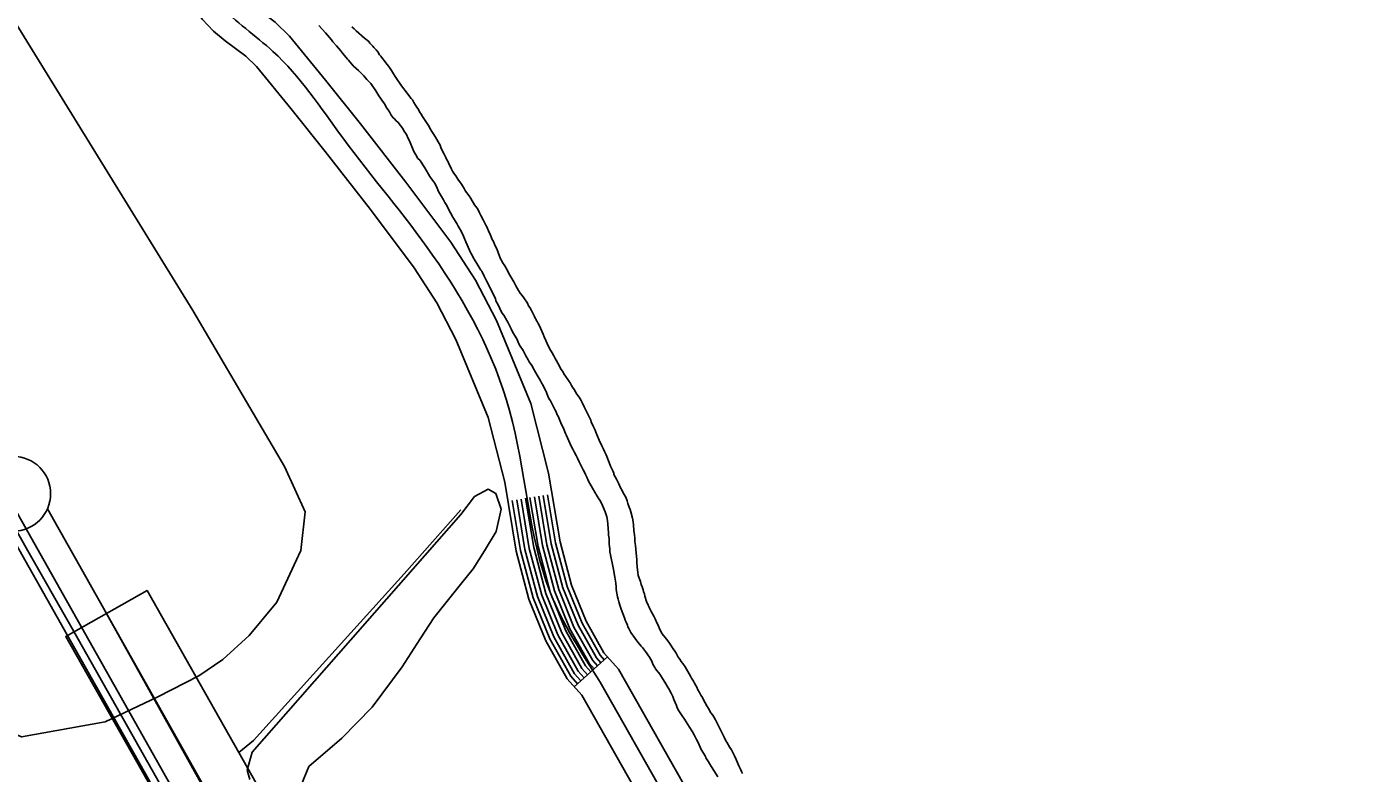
# Model space of a CAD drawing. Extents: x 3177185 to 3215018, y 812988 to 838321.
# Drawn here: x 3189789 to 3190685, y 829775 to 830275 of the extents above; entities that cross this region are included whole.
import ezdxf

# ---------------------------------------------------------------- set-up
doc = ezdxf.new("R2010")
doc.units = 0
for name, color, linetype in [('V-BRDG-OTLN', 7, 'Continuous'), ('V-FLOD-BASE', 7, 'Continuous'), ('V-LEVE-TOET', 7, 'Continuous'), ('V-RAIL-TRAK', 7, 'Continuous'), ('V-RIVR-JETY', 7, 'Continuous'), ('V-ROAD-CNTR', 7, 'Continuous'), ('V-SURV-LINE', 7, 'Continuous'), ('V-TOPO-SHOR', 7, 'Continuous')]:
    doc.layers.add(name, color=color, linetype=linetype)

msp = doc.modelspace()

# ---------------------------------------------------------------- linework, layer by layer
at = {"layer": 'V-BRDG-OTLN'}
msp.add_lwpolyline([(3189931.13, 829788.83), (3190041.1, 829594.31), (3190262.14, 829203.11), (3190443.98, 828880.43), (3190572.68, 828651.76), (3190882.98, 828101.98), (3191302.91, 827356.36), (3191715.39, 826625.53), (3191850.53, 826386.76), (3191913.14, 826276.15), (3191857.18, 826244.4), (3191504.14, 826872.58), (3191185.74, 827436.35), (3190860.39, 828014.28), (3190535.68, 828590.25), (3190389.44, 828848.39), (3190198.3, 829187.5), (3189983.56, 829569.5), (3189815.18, 829866.55), (3189869.73, 829897.44)], close=True, dxfattribs=at)
msp.add_lwpolyline([(3189842.42, 829881.98), (3189906.73, 829766.49), (3190091.4, 829438.88), (3190276.56, 829111.59), (3190415.06, 828865.64), (3190768.11, 828239.24), (3190952.4, 827911), (3191133.95, 827589.91), (3191349.99, 827207.02), (3191641.82, 826689.28), (3191870.98, 826283.45), (3191884.37, 826259.83)], dxfattribs=at)
at = {"layer": 'V-FLOD-BASE'}
msp.add_lwpolyline([(3189931.13, 829788.83), (3189940.97, 829796.95), (3190041.77, 829908.6), (3190079.79, 829951.27)], dxfattribs=at)
at = {"layer": 'V-LEVE-TOET'}
msp.add_lwpolyline([(3189161.27, 831409.93), (3189321.89, 831131.63), (3189472.71, 830847.29), (3189668.7, 830489.97), (3189779.16, 830281.62), (3189900.24, 830084.82), (3189961.73, 829980.42), (3189975.53, 829949.98), (3189972.65, 829924.13), (3189956.47, 829889.55), (3189938.07, 829867.3), (3189920.48, 829851.21), (3189904.36, 829840.14), (3189876.92, 829826.18), (3189841.66, 829809.35), (3189785.7, 829799.26), (3189761.15, 829809.82), (3189739.38, 829830.72), (3189721.12, 829850.64), (3189707.53, 829871.08), (3189691.35, 829889.11)], dxfattribs=at)
at = {"layer": 'V-RAIL-TRAK'}
msp.add_lwpolyline([(3187196.12, 834523.53), (3187196.25, 834523.29), (3187271.85, 834388.64), (3187402.7, 834157.47), (3187585.04, 833834.62), (3187750.78, 833540.2), (3187893.1, 833287.67), (3188030.93, 833043.52), (3188202.65, 832738.42), (3188367.55, 832446.95), (3188515.52, 832184.73), (3188604.36, 832027.33), (3188747.84, 831773.16), (3188900.96, 831502.07), (3189063.71, 831212.57), (3189216.32, 830942.96), (3189328.91, 830743), (3189498.14, 830440.69), (3189598.28, 830264.4), (3189789.76, 829923.97), (3189818.65, 829873.53), (3190149.29, 829287.64), (3190388.42, 828864.74)], dxfattribs=at)
at = {"layer": 'V-RIVR-JETY'}
msp.add_lwpolyline([(3189972.9, 829766.95), (3189977.91, 829779.43), (3190000, 829798.52), (3190020.42, 829819.29), (3190040.44, 829846.29), (3190052.54, 829864.99), (3190061.72, 829879.12), (3190080.49, 829902.38), (3190088, 829911.94), (3190095.51, 829923.99), (3190103.44, 829936.88), (3190106.79, 829951.85), (3190103.07, 829962.25), (3190098.08, 829965.18), (3190088.92, 829960.2), (3190079.74, 829948.15), (3189940.07, 829789.07), (3189936.72, 829777.01), (3189938.37, 829770.76)], dxfattribs=at)
at = {"layer": 'V-ROAD-CNTR'}
msp.add_line((3190155.64, 829832.94), (3190178.01, 829852.93), dxfattribs=at)
for points in [[(3186813.02, 835225.18), (3189830.71, 829864.12), (3191892.33, 826207.06)], [(3192054.7, 826545.29), (3190185.31, 829844.76), (3190175.53, 829855.7), (3190163.62, 829876.79), (3190153.83, 829900.96), (3190146.13, 829929.92), (3190138.5, 829975.97), (3190126.68, 830022.59), (3190103.66, 830078.08), (3190089.63, 830105.12), (3190073.13, 830130.6), (3190042.98, 830170.7), (3190012.47, 830209.83), (3189989.16, 830239.03), (3189965.05, 830268.49), (3189955.33, 830277.96), (3189940.57, 830289.05), (3189934.73, 830293.89), (3189930.01, 830298.95), (3189920.83, 830312.03), (3189908.74, 830333.88), (3189898.16, 830358.29), (3189022.32, 831909.46)], [(3192028.6, 826530.5), (3190160.8, 829827.17), (3190151, 829838.12), (3190136.54, 829863.73), (3190125.32, 829891.44), (3190116.77, 829923.59), (3190109.11, 829969.82), (3190098.13, 830013.1), (3190076.44, 830065.4), (3190063.66, 830090.03), (3190048.52, 830113.42), (3190019.16, 830152.46), (3189988.91, 830191.25), (3189965.83, 830220.17), (3189942.9, 830248.19), (3189935.77, 830255.13), (3189921.99, 830265.49), (3189914.1, 830272.02), (3189906.64, 830280.03), (3189895.36, 830296.11), (3189881.79, 830320.62), (3189871.27, 830344.91), (3188996.21, 831894.69)], [(3190157.87, 829834.94), (3190153.46, 829839.88), (3190139.25, 829865.04), (3190128.17, 829892.39), (3190119.7, 829924.23), (3190114.17, 829957.6)], [(3190160.11, 829836.94), (3190155.91, 829841.64), (3190141.95, 829866.34), (3190131.03, 829893.34), (3190122.64, 829924.86), (3190117.13, 829958.09)], [(3190162.35, 829838.94), (3190158.36, 829843.4), (3190144.66, 829867.65), (3190133.88, 829894.3), (3190125.58, 829925.49), (3190120.09, 829958.58)], [(3190164.58, 829840.94), (3190160.82, 829845.15), (3190147.37, 829868.95), (3190136.73, 829895.25), (3190128.51, 829926.12), (3190123.05, 829959.07)], [(3190166.82, 829842.94), (3190163.27, 829846.91), (3190150.08, 829870.26), (3190139.58, 829896.2), (3190131.45, 829926.76), (3190126.01, 829959.56)], [(3190169.06, 829844.93), (3190165.72, 829848.67), (3190152.79, 829871.57), (3190142.43, 829897.15), (3190134.38, 829927.39), (3190128.97, 829960.05)], [(3190171.3, 829846.93), (3190168.17, 829850.43), (3190155.49, 829872.87), (3190145.28, 829898.1), (3190137.32, 829928.02), (3190131.93, 829960.54)], [(3190173.53, 829848.93), (3190170.63, 829852.18), (3190158.2, 829874.18), (3190148.13, 829899.06), (3190140.26, 829928.65), (3190134.89, 829961.03)], [(3190175.77, 829850.93), (3190173.08, 829853.94), (3190160.91, 829875.48), (3190150.98, 829900.01), (3190143.19, 829929.28), (3190137.85, 829961.52)], [(3190173.05, 829835.96), (3192041.65, 826537.89)]]:
    msp.add_lwpolyline(points, dxfattribs=at)
msp.add_spline([(3189884.71, 830351.6), (3189918.33, 830289.49), (3189953.98, 830258.34), (3190000.69, 830200.54), (3190060.82, 830122.01), (3190112.4, 830017.84), (3190139.58, 829896.2), (3190173.05, 829835.96)], degree=3, dxfattribs=at)
at = {"layer": 'V-SURV-LINE'}
for points in [[(3189802.99, 829952.1), (3191996.61, 826059.86)], [(3191970.47, 826045.14), (3189776.86, 829937.37)]]:
    msp.add_lwpolyline(points, dxfattribs=at)
msp.add_circle((3189780.12, 829962.13), 25, dxfattribs=at)
at = {"layer": 'V-TOPO-SHOR'}
for points in [[(3189984.7, 830275.8), (3189989.22, 830270.82), (3189990.56, 830269.16), (3189991.9, 830267.67), (3189993.24, 830266.01), (3189994.08, 830264.85), (3189996.59, 830262.19), (3189999.28, 830258.87), (3190000.45, 830257.21), (3190001.79, 830255.55), (3190003.8, 830253.06), (3190004.64, 830252.39), (3190007.66, 830248.74), (3190011.17, 830245.59), (3190013.18, 830243.6), (3190014.86, 830241.94), (3190016.87, 830239.61), (3190019.38, 830236.96), (3190022.9, 830231.97), (3190024.92, 830228.65), (3190025.93, 830227.15), (3190026.93, 830225.66), (3190028.61, 830223.33), (3190030.29, 830220.34), (3190031.13, 830219.18), (3190032.3, 830217.35), (3190033.15, 830215.68), (3190034.49, 830213.86), (3190035.32, 830213.2), (3190036.16, 830212.2), (3190037.83, 830210.71), (3190040.69, 830206.88), (3190042.03, 830204.56), (3190043.04, 830203.06), (3190044.72, 830199.57), (3190045.39, 830198.57), (3190048.26, 830191.42), (3190050.27, 830187.93), (3190050.78, 830186.93), (3190052.45, 830185.27), (3190054.3, 830182.44), (3190055.64, 830180.45), (3190059, 830174.63), (3190060.85, 830172.14), (3190062.02, 830170.31), (3190063.37, 830167.98), (3190064.88, 830164.49), (3190068.24, 830159.01), (3190069.08, 830157.17), (3190070.26, 830155.18), (3190071.6, 830152.35), (3190072.78, 830150.36), (3190074.46, 830147.36), (3190076.98, 830143.04)], [(3190076.33, 830175.05), (3190075.5, 830176.21), (3190074.15, 830178.2), (3190073.48, 830179.53), (3190071.46, 830183.69), (3190070.96, 830184.85), (3190070.29, 830185.85), (3190069.61, 830187.35), (3190068.6, 830189.51), (3190067.26, 830192), (3190066.25, 830194), (3190065.91, 830195.5), (3190064.56, 830197.83), (3190062.88, 830200.98), (3190061.2, 830203.31), (3190060.37, 830204.81), (3190059.02, 830206.97), (3190058.52, 830207.97), (3190056.67, 830210.79), (3190054.15, 830214.78), (3190053.14, 830216.44), (3190052.14, 830217.94), (3190051.3, 830219.43), (3190050.29, 830221.1), (3190049.45, 830222.43), (3190048.27, 830224.09), (3190047.27, 830225.92), (3190046.43, 830226.91), (3190044.92, 830228.74), (3190043.75, 830230.4), (3190040.06, 830235.22), (3190038.71, 830237.21), (3190037.54, 830238.88), (3190035.86, 830241.53), (3190034.69, 830243.36), (3190033.34, 830245.52), (3190032, 830247.68), (3190031.33, 830248.51), (3190030.49, 830249.68), (3190029.48, 830250.67), (3190028.48, 830252.17), (3190027.3, 830253.66), (3190026.13, 830255.16), (3190025.29, 830256.15), (3190024.12, 830257.98), (3190023.11, 830259.31), (3190021.44, 830260.97), (3190020.77, 830261.97), (3190019.93, 830262.8), (3190018.92, 830263.96), (3190018.25, 830264.95), (3190015.24, 830267.27), (3190009.72, 830272.08), (3190008.38, 830273.41), (3190006.87, 830274.91)], [(3190191.01, 829957.38), (3190190.17, 829959.87), (3190188.65, 829962.36), (3190187.64, 829964.36), (3190186.64, 829966.02), (3190185.46, 829968.68), (3190183.94, 829972.01), (3190182.26, 829975), (3190182.09, 829976), (3190181.42, 829977.5), (3190180.57, 829979.33), (3190179.9, 829980.66), (3190179.06, 829983.16), (3190177.03, 829988.31), (3190176.02, 829990.48), (3190175.35, 829991.97), (3190174.17, 829994.3), (3190172.32, 829997.96), (3190170.13, 830003.45), (3190169.62, 830004.78), (3190168.61, 830006.95), (3190167.1, 830010.27), (3190166.76, 830011.44), (3190164.24, 830016.43), (3190162.22, 830020.42), (3190160.87, 830023.24), (3190160.2, 830024.58), (3190158.85, 830026.74), (3190157.51, 830028.73), (3190155.66, 830031.89), (3190154.49, 830033.55), (3190153.82, 830034.71), (3190152.98, 830036.38), (3190152.31, 830037.21), (3190151.3, 830038.54), (3190149.79, 830040.86), (3190148.62, 830042.53), (3190147.94, 830044.02), (3190146.77, 830045.68), (3190145.76, 830047.68), (3190143.58, 830051.5), (3190142.73, 830053.17), (3190141.89, 830054.49), (3190140.88, 830056.49), (3190139.21, 830059.32), (3190137.52, 830062.81), (3190136.68, 830064.81), (3190135.5, 830067.3), (3190134.83, 830068.96), (3190133.98, 830070.96), (3190132.98, 830072.96), (3190132.3, 830074.62), (3190131.46, 830076.12), (3190130.79, 830077.45), (3190130.28, 830078.45), (3190130.12, 830078.78), (3190129.61, 830079.78), (3190129.11, 830080.77), (3190127.76, 830083.6), (3190127.09, 830084.93), (3190125.91, 830086.76), (3190125.07, 830088.09), (3190124.4, 830089.75), (3190121.88, 830093.24), (3190120.71, 830094.9), (3190119.53, 830096.57), (3190118.36, 830098.23), (3190116.51, 830101.38), (3190115.16, 830104.05), (3190113.99, 830106.21), (3190113.32, 830107.37), (3190111.97, 830109.7), (3190111.3, 830111.2), (3190109.12, 830114.69), (3190107.6, 830117.01), (3190107.27, 830118.01), (3190106.59, 830119.01), (3190105.58, 830121.34), (3190103.73, 830126.16), (3190102.89, 830127.66), (3190102.21, 830129.32), (3190101.54, 830130.99), (3190100.7, 830132.32), (3190099.52, 830135.31), (3190098.17, 830138.31), (3190097.16, 830140.8), (3190096.49, 830141.97), (3190095.48, 830143.79), (3190094.64, 830145.62), (3190093.13, 830148.45), (3190092.29, 830150.28), (3190091.27, 830152.28), (3190090.6, 830153.44), (3190088.93, 830155.6), (3190086.41, 830159.75), (3190085.23, 830161.58), (3190082.88, 830164.74), (3190081.88, 830166.57), (3190080.2, 830169.39), (3190077.68, 830172.72), (3190076.33, 830175.05)], [(3190076.98, 830143.04), (3190077.99, 830141.38), (3190079.33, 830139.05), (3190081.02, 830135.73), (3190082.03, 830133.57), (3190083.04, 830130.9), (3190085.56, 830125.25), (3190086.24, 830123.75), (3190087.58, 830121.42), (3190088.25, 830119.93), (3190089.77, 830117.43), (3190093.13, 830111.95), (3190093.8, 830111.12), (3190095.31, 830107.79), (3190096.99, 830104.63), (3190098, 830102.63), (3190099.52, 830099.31), (3190102.88, 830092.82), (3190103.22, 830091.32), (3190104.9, 830088.17), (3190105.74, 830086.17), (3190107.26, 830083.34), (3190108.43, 830081.68), (3190110.45, 830078.19), (3190111.12, 830077.02), (3190112.13, 830075.2), (3190113.48, 830072.53), (3190114.65, 830070.21), (3190117.17, 830065.88), (3190118.18, 830063.72), (3190119.03, 830061.72), (3190121.38, 830058.07), (3190123.22, 830054.41), (3190124.74, 830051.92), (3190125.58, 830050.42), (3190127.25, 830047.93), (3190129.1, 830044.77), (3190130.79, 830041.61), (3190132.8, 830038.29), (3190133.81, 830036.46), (3190134.82, 830034.63), (3190137, 830029.97), (3190138.02, 830027.47), (3190138.69, 830025.98), (3190139.7, 830024.31), (3190142.73, 830018.5), (3190143.56, 830017), (3190144.24, 830015), (3190144.91, 830014), (3190145.25, 830013.01), (3190146.6, 830009.68), (3190147.1, 830008.51), (3190147.95, 830006.85), (3190148.62, 830005.35), (3190149.8, 830002.53), (3190150.3, 830001.53), (3190151.15, 829999.53), (3190153.67, 829994.04), (3190154.68, 829992.05), (3190155.52, 829990.22), (3190157.03, 829987.72), (3190157.87, 829985.89), (3190159.05, 829983.57), (3190161.58, 829978.08), (3190162.42, 829976.58), (3190163.26, 829974.92), (3190164.1, 829973.25), (3190165.28, 829970.59), (3190167.8, 829965.77), (3190169.48, 829963.11), (3190170.99, 829960.62), (3190172.17, 829958.79), (3190173.18, 829957.13), (3190174.52, 829954.3), (3190176.38, 829949.97), (3190177.05, 829947.98), (3190177.39, 829946.65), (3190177.9, 829944.31), (3190178.08, 829941.82), (3190178.61, 829935.98), (3190178.61, 829934.32), (3190178.96, 829932.15), (3190179.13, 829930.65), (3190178.98, 829928.32), (3190179.49, 829925.32), (3190179.5, 829923.32), (3190179.84, 829921.32), (3190180.69, 829917.99), (3190181.03, 829915.83), (3190181.89, 829911.5), (3190182.91, 829906.17), (3190183.25, 829903.67), (3190183.43, 829902.17), (3190183.77, 829899.83), (3190183.78, 829898), (3190184.64, 829893.01), (3190184.98, 829891.51), (3190185.48, 829889.67), (3190186.33, 829886.85), (3190187.01, 829884.85), (3190189.2, 829879.03)], [(3190268.35, 829774.87), (3190267.68, 829776.2), (3190267.01, 829777.7), (3190265.83, 829779.86), (3190263.98, 829784.19), (3190262.96, 829786.69), (3190262.12, 829788.35), (3190260.95, 829790.67), (3190259.94, 829792.17), (3190257.92, 829795.83), (3190257.25, 829796.66), (3190256.07, 829799.16), (3190254.39, 829802.15), (3190253.55, 829803.98), (3190250.19, 829810.8), (3190248.34, 829813.79), (3190247.17, 829815.45), (3190245.65, 829818.28), (3190244.48, 829820.1), (3190242.12, 829824.09), (3190241.45, 829825.76), (3190240.44, 829827.25), (3190239.6, 829829.08), (3190238.43, 829830.91), (3190237.75, 829832.57), (3190237.08, 829833.74), (3190236.07, 829835.4), (3190235.4, 829836.56), (3190234.22, 829838.56), (3190233.55, 829840.06), (3190229.85, 829846.21), (3190228.35, 829848.37), (3190227.34, 829849.7), (3190226.33, 829851.36), (3190225.33, 829852.69), (3190223.81, 829855.35), (3190220.96, 829859.67), (3190219.95, 829861.33), (3190218.95, 829862.66), (3190217.44, 829864.65), (3190216.43, 829865.81), (3190214.58, 829868.31), (3190213.07, 829871.3), (3190211.56, 829874.63), (3190211.05, 829875.62), (3190209.87, 829878.29), (3190208.86, 829880.11), (3190207.01, 829883.77), (3190206.34, 829885.1), (3190205.84, 829886.1), (3190205.16, 829887.43), (3190204.15, 829890.09), (3190202.97, 829893.59), (3190202.63, 829895.09), (3190202.29, 829896.09), (3190202.12, 829896.75), (3190201.78, 829897.75), (3190201.11, 829899.75), (3190200.43, 829901.41), (3190199.92, 829903.41), (3190199.59, 829904.58), (3190198.91, 829906.24), (3190198.57, 829907.4), (3190198.23, 829909.57), (3190197.71, 829913.07), (3190197.53, 829916.23), (3190197.52, 829918.07), (3190197.17, 829922.4), (3190196.65, 829927.57), (3190196.3, 829930.23), (3190196.3, 829931.23), (3190196.29, 829932.4), (3190195.95, 829934.56), (3190195.6, 829937.56), (3190195.59, 829938.73), (3190195.42, 829940.23), (3190195.25, 829941.39), (3190195.07, 829943.23), (3190194.56, 829945.89), (3190193.54, 829950.05), (3190193.04, 829951.55), (3190192.36, 829953.21), (3190191.52, 829955.54), (3190191.01, 829957.38)], [(3190189.2, 829879.03), (3190189.71, 829877.53), (3190190.38, 829876.03), (3190191.22, 829874.03), (3190191.56, 829873.03), (3190192.23, 829871.87), (3190193.58, 829869.21), (3190194.59, 829867.71), (3190195.42, 829866.72), (3190197.6, 829863.56), (3190200.45, 829860.08), (3190201.29, 829859.08), (3190203.31, 829856.59), (3190206.16, 829852.6), (3190207, 829851.1), (3190207.67, 829849.94), (3190208.18, 829848.11), (3190209.02, 829846.95), (3190209.52, 829845.78), (3190210.03, 829844.78), (3190210.86, 829843.79), (3190212.88, 829841.3), (3190214.05, 829839.63), (3190217.07, 829834.81), (3190217.91, 829833.32), (3190219.09, 829831.49), (3190220.6, 829828.49), (3190221.61, 829826.33), (3190222.29, 829824.33), (3190224.14, 829820.34), (3190224.65, 829818.85), (3190225.66, 829816.85), (3190226.49, 829815.52), (3190227.84, 829813.36), (3190229.52, 829811.2), (3190232.87, 829805.88), (3190234.89, 829802.72), (3190235.9, 829800.73), (3190237.58, 829797.57), (3190238.76, 829795.07), (3190240.44, 829791.42), (3190243.46, 829786.26), (3190243.8, 829785.26), (3190245.48, 829782.6), (3190246.49, 829780.94), (3190247.5, 829779.28), (3190249.01, 829776.79), (3190251.69, 829772.63)]]:
    msp.add_lwpolyline(points, dxfattribs=at)

doc.saveas('drawing.dxf')
